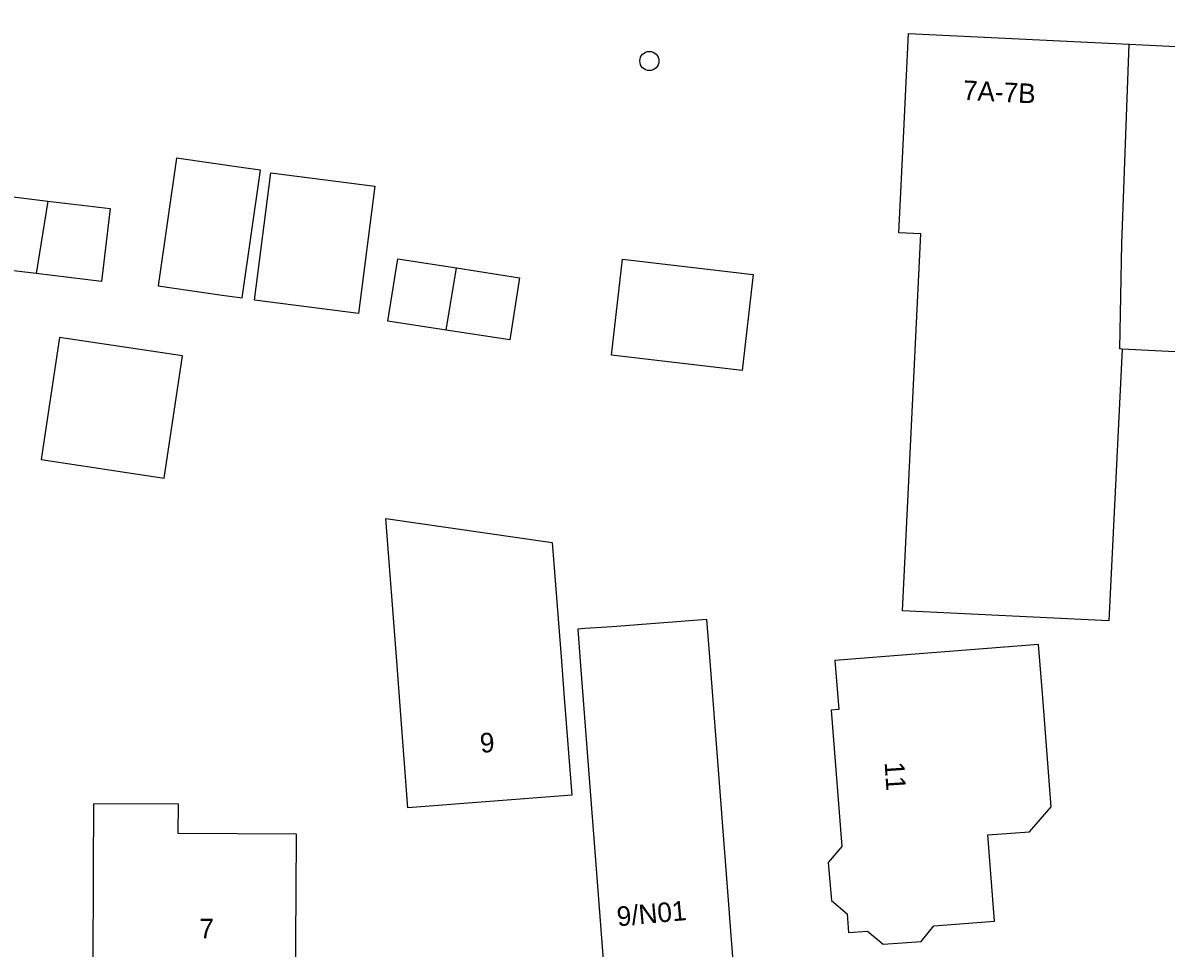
# Model space of a CAD drawing. Extents: x 157321 to 158827, y 386650 to 388532.
# Drawn here: x 158298.4 to 158356.9, y 387735.3 to 387782.7 of the extents above; entities that cross this region are included whole.
import ezdxf

# ---------------------------------------------------------------- set-up
doc = ezdxf.new("R2010")
doc.units = 0
for name, color, linetype in [('IMGEO_Boom', 7, 'Continuous'), ('IMGEO_Pand', 7, 'Continuous'), ('IMGEO_Pand_nummerreeks', 7, 'Continuous')]:
    doc.layers.add(name, color=color, linetype=linetype)

msp = doc.modelspace()

# ---------------------------------------------------------------- linework, layer by layer
at = {"layer": 'IMGEO_Boom'}
msp.add_circle((158330.434, 387780.707), 0.489, dxfattribs=at)
at = {"layer": 'IMGEO_Pand'}
for points in [[(158354.971, 387781.566), (158358.081, 387781.415), (158358.52, 387790.449), (158368.351, 387789.97), (158367.912, 387780.934), (158369.461, 387780.859), (158369.218, 387775.865), (158368.969, 387770.734), (158358.489, 387771.244), (158358.358, 387768.546), (158360.15, 387768.459), (158360.016, 387765.698), (158354.609, 387765.961)], [(158354.609, 387765.961), (158353.932, 387752.058), (158343.389, 387752.571), (158343.439, 387753.608), (158344.327, 387771.863), (158343.19, 387771.918), (158343.443, 387777.121), (158343.685, 387782.115), (158354.971, 387781.566)], [(158354.609, 387765.961), (158354.496, 387765.973), (158354.592, 387771.373), (158354.971, 387781.566)], [(158310.541, 387775.118), (158309.664, 387775.244), (158306.245, 387775.738), (158305.302, 387769.201), (158308.588, 387768.727), (158309.597, 387768.581), (158310.541, 387775.118)], [(158315.563, 387767.786), (158310.238, 387768.465), (158311.069, 387774.98), (158316.394, 387774.3), (158315.563, 387767.786)], [(158299.059, 387769.826), (158296.045, 387770.19), (158296.494, 387773.921), (158299.662, 387773.539)], [(158299.662, 387773.539), (158302.854, 387773.154), (158302.405, 387769.423), (158299.059, 387769.826)], [(158299.662, 387773.539), (158299.059, 387769.826)], [(158320.039, 387766.937), (158317.06, 387767.393), (158317.563, 387770.587), (158320.575, 387770.119)], [(158320.575, 387770.119), (158323.792, 387769.62), (158323.289, 387766.44), (158320.039, 387766.937)], [(158320.039, 387766.937), (158320.575, 387770.119)], [(158328.492, 387765.65), (158329.063, 387770.564), (158335.748, 387769.787), (158335.177, 387764.874), (158328.492, 387765.65)], [(158305.614, 387759.366), (158306.554, 387765.614), (158300.266, 387766.56), (158299.326, 387760.312), (158305.614, 387759.366)], [(158326.459, 387743.136), (158322.053, 387742.798), (158318.084, 387742.493), (158317.701, 387747.479), (158317.508, 387750), (158316.948, 387757.3), (158325.467, 387756.079), (158325.933, 387750), (158326.077, 387748.122), (158326.459, 387743.136)], [(158333.326, 387734.301), (158334.734, 387734.428), (158333.538, 387750), (158333.374, 387752.137), (158330.951, 387751.951), (158328.529, 387751.764), (158327.124, 387751.662), (158326.774, 387751.636), (158326.9, 387750), (158328.141, 387733.834)], [(158350.983, 387742.551), (158350.534, 387748.344), (158350.339, 387750.853), (158343.156, 387750.283), (158339.928, 387750.027), (158340.127, 387747.518), (158339.735, 387747.487), (158340.272, 387740.515), (158339.585, 387739.699), (158339.75, 387737.758), (158340.554, 387737.063), (158340.624, 387736.122), (158341.586, 387736.192), (158342.387, 387735.511), (158344.34, 387735.653), (158344.985, 387736.461), (158348.095, 387736.701), (158347.754, 387741.108), (158349.878, 387741.272), (158350.983, 387742.551)], [(158301.981, 387739.3), (158301.96, 387734.3), (158305.808, 387734.307), (158305.81, 387733.27), (158312.34, 387733.23), (158312.372, 387738.23), (158312.39, 387741.15), (158306.335, 387741.176), (158306.342, 387742.674), (158301.995, 387742.693), (158301.981, 387739.3)]]:
    msp.add_lwpolyline(points, dxfattribs=at)

# ---------------------------------------------------------------- texts
at = {"layer": 'IMGEO_Pand_nummerreeks'}
for s, rotation, p in [('7A-7B', 357.12163, (158346.456, 387778.719)), ('9', 4.39034, (158321.804, 387745.306)), ('11', 273.7412, (158342.465, 387744.823)), ('9/N01', 5.29986, (158328.815, 387736.427)), ('7', 359.64904, (158307.413, 387735.821))]:
    msp.add_text(s, height=1, rotation=rotation, dxfattribs=at).set_placement(p)

doc.saveas('drawing.dxf')
